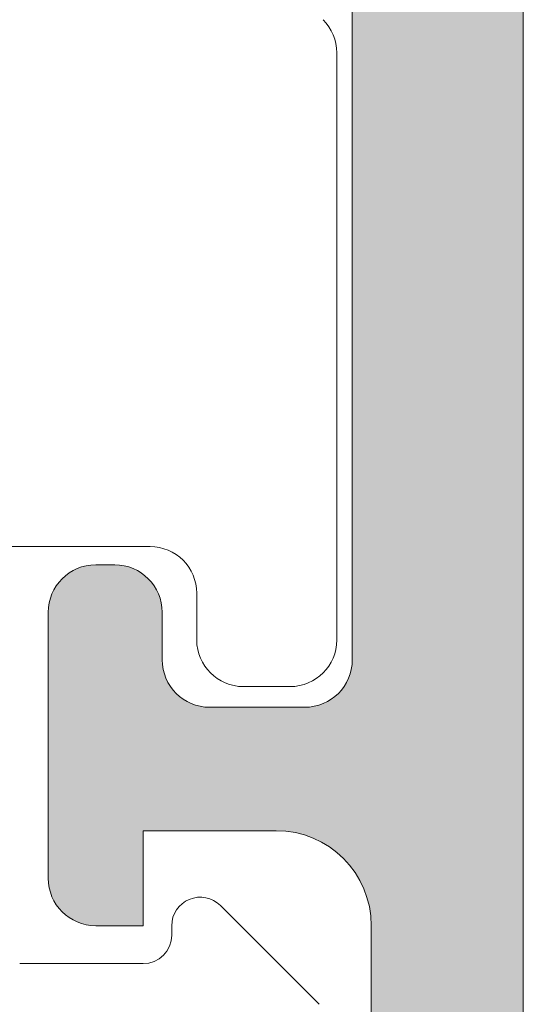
# Model space of a CAD drawing. Header units: metres. Extents: x 1316.5 to 1415.3, y -94.1 to -52.
# Tile 764 of 1056: x 1397.17453 to 1397.17983, y -71.74693 to -71.73656. Entities that reach past the tile are written whole.
import ezdxf

# ---------------------------------------------------------------- set-up
doc = ezdxf.new("R2010")
doc.units = ezdxf.units.M
doc.linetypes.add('AUSGEZOGEN', pattern=[0])
doc.layers.add('XR$2$Logos', color=255, linetype='AUSGEZOGEN', lineweight=13)

msp = doc.modelspace()

# ---------------------------------------------------------------- hatches: boundary and pattern name
at = {"layer": 'XR$2$Logos', "linetype": 'AUSGEZOGEN', "lineweight": 13, "transparency": 33554687}
h = msp.add_hatch(color=253, dxfattribs=at)
h.paths.add_polyline_path([(1397.164834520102, -71.70240401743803), (1397.164830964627, -71.70241520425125), (1397.164826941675, -71.70242623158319), (1397.164822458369, -71.70243707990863), (1397.164817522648, -71.7024477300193), (1397.164812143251, -71.70245816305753), (1397.164806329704, -71.70246836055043), (1397.164800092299, -71.70247830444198), (1397.164793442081, -71.70248797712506), (1397.164786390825, -71.70249736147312), (1397.164778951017, -71.70250644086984), (1397.164771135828, -71.70251519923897), (1397.164762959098, -71.7025236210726), (1397.164754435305, -71.70253169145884), (1397.164745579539, -71.70253939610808), (1397.164736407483, -71.70254672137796), (1397.164726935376, -71.70255365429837), (1397.16471717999, -71.70256018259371), (1397.164707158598, -71.70256629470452), (1397.164696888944, -71.7025719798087), (1397.164686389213, -71.70257722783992), (1397.164675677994, -71.70258202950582), (1397.164664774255, -71.70258637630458), (1397.164653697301, -71.70259026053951), (1397.164642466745, -71.70259367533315), (1397.164631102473, -71.702596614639), (1397.164619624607, -71.70259907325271), (1397.164608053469, -71.70260104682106), (1397.164596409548, -71.70260253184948), (1397.164584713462, -71.70260352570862), (1397.164572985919, -71.70260402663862), (1397.164561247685, -71.70260403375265), (1397.164107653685, -71.70260403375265), (1397.164095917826, -71.70260402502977), (1397.164084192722, -71.70260352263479), (1397.164072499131, -71.7026025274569), (1397.164060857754, -71.70260104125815), (1397.164049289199, -71.70259906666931), (1397.164037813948, -71.70259660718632), (1397.164026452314, -71.70259366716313), (1397.164015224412, -71.70259025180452), (1397.164004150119, -71.7025863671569), (1397.16399324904, -71.70258202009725), (1397.163982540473, -71.70257721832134), (1397.163972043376, -71.70257197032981), (1397.163961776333, -71.70256628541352), (1397.163951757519, -71.70256017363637), (1397.16394200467, -71.70255364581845), (1397.163932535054, -71.70254671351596), (1397.163923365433, -71.70253938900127), (1397.163914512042, -71.70253168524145), (1397.163905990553, -71.70252361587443), (1397.163897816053, -71.70251519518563), (1397.163890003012, -71.70250643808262), (1397.163882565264, -71.7024973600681), (1397.163875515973, -71.7024879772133), (1397.163868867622, -71.70247830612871), (1397.163862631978, -71.70246836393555), (1397.163856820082, -71.70245816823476), (1397.163851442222, -71.70244773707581), (1397.163846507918, -71.70243708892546), (1397.163842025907, -71.70242624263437), (1397.163838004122, -71.70241521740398), (1397.163834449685, -71.7024040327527), (1397.161954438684, -71.7024040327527), (1397.161939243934, -71.70240441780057), (1397.161924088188, -71.70240557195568), (1397.161909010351, -71.7024074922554), (1397.161894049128, -71.70241017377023), (1397.161879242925, -71.702413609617), (1397.161864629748, -71.70241779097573), (1397.161850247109, -71.70242270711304), (1397.161836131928, -71.70242834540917), (1397.161822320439, -71.70243469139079), (1397.161808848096, -71.70244172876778), (1397.161795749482, -71.70244943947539), (1397.16178305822, -71.70245780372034), (1397.16177080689, -71.70246680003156), (1397.16175902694, -71.70247640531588), (1397.161747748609, -71.70248659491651), (1397.161737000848, -71.70249734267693), (1397.161726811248, -71.70250862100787), (1397.161717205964, -71.70252040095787), (1397.161708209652, -71.70253265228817), (1397.161699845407, -71.70254534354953), (1397.1616921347, -71.70255844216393), (1397.161685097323, -71.70257191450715), (1397.161678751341, -71.70258572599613), (1397.161673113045, -71.70259984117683), (1397.161668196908, -71.70261422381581), (1397.161664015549, -71.70262883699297), (1397.161660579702, -71.70264364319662), (1397.161657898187, -71.7026586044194), (1397.161655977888, -71.70267368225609), (1397.161654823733, -71.702688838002), (1397.161654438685, -71.70270403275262), (1397.161654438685, -71.70368400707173), (1397.161654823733, -71.70369920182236), (1397.161655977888, -71.70371435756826), (1397.161657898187, -71.70372943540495), (1397.161660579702, -71.70374439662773), (1397.161664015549, -71.70375920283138), (1397.161668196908, -71.70377381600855), (1397.161673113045, -71.70378819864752), (1397.161678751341, -71.70380231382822), (1397.161685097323, -71.7038161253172), (1397.1616921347, -71.70382959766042), (1397.161699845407, -71.70384269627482), (1397.161708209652, -71.70385538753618), (1397.161717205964, -71.7038676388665), (1397.161726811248, -71.7038794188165), (1397.161737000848, -71.70389069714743), (1397.161747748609, -71.70390144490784), (1397.16175902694, -71.70391163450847), (1397.16177080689, -71.70392123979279), (1397.16178305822, -71.70393023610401), (1397.161795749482, -71.70393860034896), (1397.161808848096, -71.70394631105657), (1397.161822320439, -71.70395334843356), (1397.161836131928, -71.70395969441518), (1397.161850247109, -71.7039653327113), (1397.161864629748, -71.70397024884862), (1397.161879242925, -71.70397443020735), (1397.161894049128, -71.70397786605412), (1397.161909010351, -71.70398054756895), (1397.161924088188, -71.70398246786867), (1397.161939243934, -71.70398362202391), (1397.161954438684, -71.70398400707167), (1397.164714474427, -71.70398400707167), (1397.164720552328, -71.70398416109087), (1397.164726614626, -71.70398462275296), (1397.164732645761, -71.70398539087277), (1397.16473863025, -71.70398646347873), (1397.164744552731, -71.70398783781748), (1397.164750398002, -71.70398951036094), (1397.164756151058, -71.70399147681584), (1397.16476179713, -71.70399373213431), (1397.164767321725, -71.70399627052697), (1397.164772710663, -71.70399908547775), (1397.164777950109, -71.70400216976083), (1397.164783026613, -71.70400551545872), (1397.164787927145, -71.70400911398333), (1397.164792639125, -71.70401295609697), (1397.164797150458, -71.70401703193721), (1397.164801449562, -71.70402133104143), (1397.164805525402, -71.7040258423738), (1397.164809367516, -71.70403055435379), (1397.16481296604, -71.70403545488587), (1397.164816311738, -71.70404053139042), (1397.164819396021, -71.70404577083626), (1397.164822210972, -71.70405115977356), (1397.164824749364, -71.70405668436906), (1397.164827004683, -71.70406233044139), (1397.164828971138, -71.70406808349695), (1397.164830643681, -71.70407392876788), (1397.16483201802, -71.7040798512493), (1397.164833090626, -71.70408583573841), (1397.164833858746, -71.70409186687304), (1397.164834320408, -71.70409792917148), (1397.164834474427, -71.70410400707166), (1397.164834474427, -71.70840401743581), (1397.164833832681, -71.70842934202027), (1397.164831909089, -71.70845460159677), (1397.164828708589, -71.70847973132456), (1397.164824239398, -71.70850466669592), (1397.164818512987, -71.70852934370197), (1397.164811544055, -71.70855369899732), (1397.164803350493, -71.70857767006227), (1397.164793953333, -71.7086011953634), (1397.164783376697, -71.70862421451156), (1397.164771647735, -71.7086466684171), (1397.164758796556, -71.70866849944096), (1397.164744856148, -71.70868965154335), (1397.164729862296, -71.70871007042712), (1397.164713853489, -71.7087297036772), (1397.164696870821, -71.7087485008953), (1397.164678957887, -71.70876641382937), (1397.164660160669, -71.70878339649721), (1397.164640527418, -71.70879940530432), (1397.164620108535, -71.70881439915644), (1397.164598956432, -71.70882833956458), (1397.164577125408, -71.70884119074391), (1397.164554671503, -71.70885291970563), (1397.164531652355, -71.70886349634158), (1397.164508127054, -71.70887289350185), (1397.164484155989, -71.708881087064), (1397.164459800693, -71.70888805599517), (1397.164435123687, -71.70889378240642), (1397.164410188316, -71.70889825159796), (1397.164385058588, -71.70890145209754), (1397.164359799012, -71.70890337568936), (1397.164334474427, -71.70890401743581), (1397.163634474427, -71.70890401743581), (1397.161241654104, -71.7075225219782), (1397.161233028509, -71.70751794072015), (1397.161224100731, -71.70751398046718), (1397.161214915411, -71.70751066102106), (1397.161205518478, -71.70750799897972), (1397.161195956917, -71.70750600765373), (1397.161186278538, -71.70750469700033), (1397.161176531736, -71.70750407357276), (1397.161166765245, -71.70750414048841), (1397.1611570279, -71.70750489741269), (1397.161147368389, -71.70750634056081), (1397.161137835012, -71.70750846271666), (1397.161128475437, -71.70751125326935), (1397.161119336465, -71.70751469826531), (1397.16111046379, -71.70751878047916), (1397.161101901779, -71.707523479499), (1397.161093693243, -71.70752877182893), (1397.161085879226, -71.70753463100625), (1397.161078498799, -71.70754102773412), (1397.161071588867, -71.70754793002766), (1397.161065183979, -71.70755530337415), (1397.161059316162, -71.70756311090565), (1397.161054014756, -71.7075713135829), (1397.161049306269, -71.70757987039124), (1397.161045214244, -71.70758873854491), (1397.161041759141, -71.70759787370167), (1397.161038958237, -71.70760723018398), (1397.161036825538, -71.70761676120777), (1397.161035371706, -71.70762641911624), (1397.161034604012, -71.70763615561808), (1397.161034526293, -71.707645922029), (1397.161035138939, -71.7076556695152), (1397.161057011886, -71.70784194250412), (1397.16108585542, -71.70802726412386), (1397.161121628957, -71.70821137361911), (1397.161164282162, -71.70839401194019), (1397.16121375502, -71.70857492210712), (1397.16126997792, -71.70875384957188), (1397.161332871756, -71.70893054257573), (1397.161402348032, -71.70910475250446), (1397.161478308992, -71.70927623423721), (1397.161560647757, -71.70944474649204), (1397.161649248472, -71.70961005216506), (1397.161743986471, -71.70977191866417), (1397.161844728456, -71.70993011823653), (1397.161951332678, -71.71008442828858), (1397.162063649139, -71.7102346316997), (1397.162181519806, -71.71038051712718), (1397.162304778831, -71.71052187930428), (1397.162433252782, -71.71065851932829), (1397.162566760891, -71.7107902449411), (1397.162705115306, -71.71091687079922), (1397.162848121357, -71.71103821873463), (1397.162995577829, -71.71115411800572), (1397.163147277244, -71.71126440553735), (1397.163303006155, -71.71136892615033), (1397.163462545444, -71.71146753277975), (1397.163625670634, -71.71156008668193), (1397.163792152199, -71.71164645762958), (1397.163961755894, -71.71172652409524), (1397.164134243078, -71.71180017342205), (1397.164309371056, -71.71186730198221), (1397.164486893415, -71.71192781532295), (1397.164506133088, -71.7119344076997), (1397.164525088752, -71.71194177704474), (1397.164543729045, -71.71194991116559), (1397.164562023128, -71.71195879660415), (1397.164579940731, -71.7119684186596), (1397.164597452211, -71.7119787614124), (1397.164614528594, -71.71198980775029), (1397.164631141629, -71.71200153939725), (1397.164647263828, -71.71201393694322), (1397.164662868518, -71.71202697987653), (1397.164677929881, -71.71204064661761), (1397.164692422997, -71.71205491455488), (1397.164706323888, -71.71206976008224), (1397.164719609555, -71.71208515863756), (1397.164732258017, -71.71210108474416), (1397.164744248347, -71.71211751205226), (1397.164755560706, -71.71213441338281), (1397.16476617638, -71.71215176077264), (1397.164776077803, -71.71216952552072), (1397.164785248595, -71.71218767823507), (1397.164793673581, -71.71220618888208), (1397.164801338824, -71.71222502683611), (1397.164808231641, -71.71224416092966), (1397.164814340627, -71.71226355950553), (1397.164819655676, -71.71228319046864), (1397.164824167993, -71.71230302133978), (1397.164827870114, -71.7123230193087), (1397.164830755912, -71.71234315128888), (1397.164832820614, -71.71236338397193), (1397.164834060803, -71.71238368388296), (1397.164834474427, -71.71240401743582), (1397.164834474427, -71.71540401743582), (1397.164834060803, -71.71542435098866), (1397.164832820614, -71.7154446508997), (1397.164830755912, -71.71546488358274), (1397.164827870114, -71.71548501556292), (1397.164824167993, -71.71550501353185), (1397.164819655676, -71.71552484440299), (1397.164814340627, -71.71554447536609), (1397.164808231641, -71.71556387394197), (1397.164801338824, -71.71558300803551), (1397.164793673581, -71.71560184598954), (1397.164785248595, -71.71562035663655), (1397.164776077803, -71.71563850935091), (1397.16476617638, -71.71565627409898), (1397.164755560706, -71.7156736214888), (1397.164744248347, -71.71569052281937), (1397.164732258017, -71.71570695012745), (1397.164719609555, -71.71572287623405), (1397.164706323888, -71.71573827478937), (1397.164692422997, -71.71575312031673), (1397.164677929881, -71.71576738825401), (1397.164662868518, -71.71578105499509), (1397.164647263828, -71.71579409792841), (1397.164631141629, -71.71580649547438), (1397.164614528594, -71.71581822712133), (1397.164597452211, -71.71582927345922), (1397.164579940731, -71.71583961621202), (1397.164562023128, -71.71584923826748), (1397.164543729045, -71.71585812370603), (1397.164525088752, -71.71586625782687), (1397.164506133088, -71.71587362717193), (1397.164486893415, -71.71588021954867), (1397.164309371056, -71.71594073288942), (1397.164134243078, -71.71600786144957), (1397.163961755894, -71.71608151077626), (1397.163792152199, -71.71616157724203), (1397.163625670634, -71.71624794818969), (1397.163462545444, -71.71634050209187), (1397.163303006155, -71.71643910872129), (1397.163147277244, -71.71654362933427), (1397.162995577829, -71.7166539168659), (1397.162848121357, -71.71676981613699), (1397.162705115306, -71.7168911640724), (1397.162566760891, -71.71701778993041), (1397.162433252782, -71.71714951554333), (1397.162304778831, -71.71728615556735), (1397.162181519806, -71.71742751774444), (1397.162063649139, -71.71757340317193), (1397.161951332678, -71.71772360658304), (1397.161844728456, -71.71787791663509), (1397.161743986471, -71.71803611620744), (1397.161649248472, -71.71819798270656), (1397.161560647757, -71.71836328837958), (1397.161478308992, -71.71853180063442), (1397.161402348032, -71.71870328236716), (1397.161332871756, -71.71887749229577), (1397.16126997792, -71.71905418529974), (1397.16121375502, -71.7192331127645), (1397.161164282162, -71.71941402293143), (1397.161121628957, -71.71959666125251), (1397.16108585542, -71.71978077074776), (1397.161057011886, -71.7199660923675), (1397.161035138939, -71.72015236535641), (1397.161034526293, -71.72016211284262), (1397.161034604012, -71.72017187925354), (1397.161035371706, -71.72018161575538), (1397.161036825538, -71.72019127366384), (1397.161038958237, -71.72020080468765), (1397.161041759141, -71.72021016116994), (1397.161045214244, -71.7202192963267), (1397.161049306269, -71.72022816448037), (1397.161054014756, -71.72023672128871), (1397.161059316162, -71.72024492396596), (1397.161065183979, -71.72025273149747), (1397.161071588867, -71.72026010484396), (1397.161078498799, -71.7202670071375), (1397.161085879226, -71.72027340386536), (1397.161093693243, -71.72027926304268), (1397.161101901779, -71.72028455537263), (1397.16111046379, -71.72028925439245), (1397.161119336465, -71.7202933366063), (1397.161128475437, -71.72029678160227), (1397.161137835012, -71.72029957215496), (1397.161147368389, -71.7203016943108), (1397.1611570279, -71.72030313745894), (1397.161166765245, -71.7203038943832), (1397.161176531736, -71.72030396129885), (1397.161186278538, -71.72030333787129), (1397.161195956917, -71.72030202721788), (1397.161205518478, -71.7203000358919), (1397.161214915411, -71.72029737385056), (1397.161224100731, -71.72029405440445), (1397.161233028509, -71.72029009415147), (1397.161241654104, -71.72028551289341), (1397.163634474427, -71.7189040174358), (1397.164334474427, -71.7189040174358), (1397.164359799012, -71.71890465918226), (1397.164385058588, -71.71890658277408), (1397.164410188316, -71.71890978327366), (1397.164435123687, -71.7189142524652), (1397.164459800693, -71.71891997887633), (1397.164484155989, -71.71892694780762), (1397.164508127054, -71.71893514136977), (1397.164531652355, -71.71894453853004), (1397.164554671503, -71.71895511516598), (1397.164577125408, -71.7189668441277), (1397.164598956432, -71.71897969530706), (1397.164620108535, -71.71899363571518), (1397.164640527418, -71.7190086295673), (1397.164660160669, -71.7190246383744), (1397.164678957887, -71.71904162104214), (1397.164696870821, -71.71905953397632), (1397.164713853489, -71.71907833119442), (1397.164729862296, -71.7190979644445), (1397.164744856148, -71.71911838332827), (1397.164758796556, -71.71913953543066), (1397.164771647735, -71.71916136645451), (1397.164783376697, -71.71918382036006), (1397.164793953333, -71.71920683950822), (1397.164803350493, -71.71923036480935), (1397.164811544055, -71.7192543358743), (1397.164818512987, -71.71927869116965), (1397.164824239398, -71.71930336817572), (1397.164828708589, -71.71932830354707), (1397.164831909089, -71.71935343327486), (1397.164833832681, -71.71937869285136), (1397.164834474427, -71.7194040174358), (1397.164834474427, -71.72370404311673), (1397.164834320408, -71.72371012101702), (1397.164833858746, -71.72371618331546), (1397.164833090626, -71.72372221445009), (1397.16483201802, -71.7237281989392), (1397.164830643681, -71.7237341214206), (1397.164828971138, -71.72373996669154), (1397.164827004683, -71.72374571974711), (1397.164824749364, -71.72375136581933), (1397.164822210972, -71.72375689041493), (1397.164819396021, -71.72376227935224), (1397.164816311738, -71.72376751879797), (1397.16481296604, -71.72377259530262), (1397.164809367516, -71.7237774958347), (1397.164805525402, -71.72378220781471), (1397.164801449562, -71.72378671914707), (1397.164797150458, -71.72379101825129), (1397.164792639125, -71.72379509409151), (1397.164787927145, -71.72379893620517), (1397.164783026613, -71.72380253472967), (1397.164777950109, -71.72380588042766), (1397.164772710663, -71.72380896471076), (1397.164767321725, -71.72381177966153), (1397.16476179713, -71.7238143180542), (1397.164756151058, -71.72381657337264), (1397.164750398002, -71.72381853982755), (1397.164744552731, -71.72382021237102), (1397.16473863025, -71.72382158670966), (1397.164732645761, -71.72382265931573), (1397.164726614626, -71.72382342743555), (1397.164720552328, -71.72382388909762), (1397.164714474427, -71.72382404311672), (1397.161954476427, -71.72382404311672), (1397.161939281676, -71.72382442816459), (1397.16192412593, -71.7238255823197), (1397.161909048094, -71.72382750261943), (1397.161894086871, -71.72383018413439), (1397.161879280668, -71.72383361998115), (1397.16186466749, -71.72383780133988), (1397.161850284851, -71.72384271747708), (1397.161836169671, -71.72384835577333), (1397.161822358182, -71.72385470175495), (1397.161808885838, -71.72386173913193), (1397.161795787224, -71.72386944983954), (1397.161783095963, -71.72387781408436), (1397.161770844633, -71.72388681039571), (1397.161759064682, -71.7238964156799), (1397.161747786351, -71.72390660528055), (1397.161737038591, -71.72391735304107), (1397.16172684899, -71.72392863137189), (1397.161717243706, -71.723940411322), (1397.161708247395, -71.7239526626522), (1397.16169988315, -71.72396535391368), (1397.161692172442, -71.72397845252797), (1397.161685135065, -71.7239919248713), (1397.161678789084, -71.72400573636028), (1397.161673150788, -71.72401985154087), (1397.16166823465, -71.72403423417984), (1397.161664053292, -71.72404884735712), (1397.161660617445, -71.72406365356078), (1397.16165793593, -71.72407861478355), (1397.16165601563, -71.72409369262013), (1397.161654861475, -71.72410884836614), (1397.161654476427, -71.72412404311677), (1397.161654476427, -71.72510401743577), (1397.161654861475, -71.7251192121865), (1397.16165601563, -71.72513436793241), (1397.16165793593, -71.7251494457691), (1397.161660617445, -71.72516440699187), (1397.161664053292, -71.72517921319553), (1397.16166823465, -71.72519382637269), (1397.161673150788, -71.72520820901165), (1397.161678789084, -71.72522232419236), (1397.161685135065, -71.72523613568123), (1397.161692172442, -71.72524960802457), (1397.16169988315, -71.72526270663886), (1397.161708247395, -71.72527539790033), (1397.161717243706, -71.72528764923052), (1397.16172684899, -71.72529942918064), (1397.161737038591, -71.72531070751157), (1397.161747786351, -71.725321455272), (1397.161759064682, -71.72533164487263), (1397.161770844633, -71.72534125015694), (1397.161783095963, -71.72535024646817), (1397.161795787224, -71.725358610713), (1397.161808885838, -71.72536632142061), (1397.161822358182, -71.72537335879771), (1397.161836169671, -71.72537970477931), (1397.161850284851, -71.72538534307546), (1397.16186466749, -71.72539025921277), (1397.161879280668, -71.7253944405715), (1397.161894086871, -71.72539787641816), (1397.161909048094, -71.7254005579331), (1397.16192412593, -71.72540247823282), (1397.161939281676, -71.72540363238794), (1397.161954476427, -71.7254040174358), (1397.163834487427, -71.7254040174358), (1397.163838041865, -71.72539283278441), (1397.16384206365, -71.72538180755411), (1397.163846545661, -71.72537096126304), (1397.163851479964, -71.72536031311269), (1397.163856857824, -71.72534988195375), (1397.163862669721, -71.72533968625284), (1397.163868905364, -71.72532974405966), (1397.163875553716, -71.7253200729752), (1397.163882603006, -71.72531069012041), (1397.163890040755, -71.72530161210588), (1397.163897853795, -71.72529285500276), (1397.163906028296, -71.72528443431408), (1397.163914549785, -71.72527636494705), (1397.163923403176, -71.7252686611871), (1397.163932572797, -71.72526133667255), (1397.163942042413, -71.72525440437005), (1397.163951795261, -71.725247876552), (1397.163961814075, -71.72524176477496), (1397.163972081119, -71.72523607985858), (1397.163982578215, -71.72523083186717), (1397.163993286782, -71.72522603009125), (1397.164004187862, -71.7252216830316), (1397.164015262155, -71.72521779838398), (1397.164026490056, -71.72521438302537), (1397.16403785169, -71.72521144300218), (1397.164049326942, -71.72520898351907), (1397.164060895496, -71.72520700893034), (1397.164072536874, -71.7252055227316), (1397.164084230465, -71.72520452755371), (1397.164095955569, -71.72520402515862), (1397.164107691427, -71.72520401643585), (1397.164561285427, -71.72520401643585), (1397.164573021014, -71.72520402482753), (1397.164584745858, -71.72520452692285), (1397.1645964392, -71.72520552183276), (1397.164608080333, -71.72520700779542), (1397.164619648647, -71.72520898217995), (1397.164631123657, -71.7252114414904), (1397.164642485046, -71.72521438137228), (1397.164653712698, -71.72521779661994), (1397.164664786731, -71.72522168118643), (1397.164675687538, -71.72522602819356), (1397.164686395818, -71.72523082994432), (1397.16469689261, -71.72523607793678), (1397.164707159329, -71.72524176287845), (1397.164717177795, -71.72524787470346), (1397.16472693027, -71.72525440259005), (1397.164736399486, -71.72526133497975), (1397.164745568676, -71.7252686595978), (1397.164754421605, -71.72527636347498), (1397.164762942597, -71.72528443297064), (1397.164771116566, -71.7252928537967), (1397.164778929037, -71.7253016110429), (1397.164786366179, -71.72531068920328), (1397.164793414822, -71.72532007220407), (1397.164800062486, -71.72532974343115), (1397.1648062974, -71.72533968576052), (1397.164812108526, -71.72534988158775), (1397.164817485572, -71.72536031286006), (1397.16482241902, -71.72537096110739), (1397.164826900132, -71.72538180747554), (1397.164830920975, -71.72539283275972), (1397.16483447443, -71.72540401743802), (1397.166034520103, -71.72540401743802), (1397.166059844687, -71.7254033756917), (1397.166085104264, -71.72540145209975), (1397.166110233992, -71.72539825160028), (1397.166135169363, -71.72539378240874), (1397.166159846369, -71.72538805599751), (1397.166184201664, -71.72538108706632), (1397.166208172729, -71.72537289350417), (1397.16623169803, -71.72536349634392), (1397.166254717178, -71.72535291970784), (1397.166277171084, -71.72534119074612), (1397.166299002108, -71.72532833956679), (1397.16632015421, -71.72531439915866), (1397.166340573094, -71.72529940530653), (1397.166360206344, -71.72528339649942), (1397.166379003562, -71.72526641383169), (1397.166396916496, -71.72524850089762), (1397.166413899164, -71.7252297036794), (1397.166429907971, -71.72521007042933), (1397.166444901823, -71.72518965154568), (1397.166458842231, -71.72516849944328), (1397.166471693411, -71.72514666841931), (1397.166483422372, -71.72512421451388), (1397.166493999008, -71.72510119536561), (1397.166503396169, -71.72507767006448), (1397.166511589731, -71.72505369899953), (1397.166518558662, -71.72502934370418), (1397.166524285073, -71.72500466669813), (1397.166528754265, -71.72497973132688), (1397.166531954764, -71.7249546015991), (1397.166533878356, -71.72492934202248), (1397.166534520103, -71.72490401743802), (1397.166534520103, -71.7241040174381), (1397.166535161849, -71.72407869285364), (1397.166537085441, -71.72405343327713), (1397.16654028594, -71.72402830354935), (1397.166544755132, -71.72400336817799), (1397.166550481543, -71.72397869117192), (1397.166557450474, -71.72395433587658), (1397.166565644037, -71.72393036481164), (1397.166575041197, -71.7239068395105), (1397.166585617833, -71.72388382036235), (1397.166597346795, -71.7238613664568), (1397.166610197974, -71.72383953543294), (1397.166624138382, -71.72381838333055), (1397.166639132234, -71.72379796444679), (1397.166655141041, -71.72377833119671), (1397.166672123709, -71.7237595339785), (1397.166690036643, -71.72374162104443), (1397.166708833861, -71.7237246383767), (1397.166728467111, -71.72370862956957), (1397.166748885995, -71.72369363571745), (1397.166770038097, -71.72367969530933), (1397.166791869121, -71.72366684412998), (1397.166814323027, -71.72365511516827), (1397.166837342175, -71.72364453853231), (1397.166860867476, -71.72363514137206), (1397.166884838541, -71.7236269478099), (1397.166909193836, -71.7236199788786), (1397.166933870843, -71.72361425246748), (1397.166958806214, -71.72360978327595), (1397.166983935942, -71.72360658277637), (1397.167009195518, -71.72360465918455), (1397.167034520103, -71.72360401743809), (1397.176605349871, -71.72360401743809), (1397.176653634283, -71.72360518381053), (1397.17670180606, -71.72360868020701), (1397.17674975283, -71.72361449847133), (1397.176797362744, -71.723622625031), (1397.176844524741, -71.72363304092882), (1397.176891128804, -71.72364572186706), (1397.176937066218, -71.72366063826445), (1397.176982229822, -71.72367775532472), (1397.177026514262, -71.7236970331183), (1397.177069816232, -71.7237184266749), (1397.177112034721, -71.72374188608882), (1397.177153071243, -71.72376735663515), (1397.177192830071, -71.72379477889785), (1397.177231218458, -71.72382408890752), (1397.177268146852, -71.72385521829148), (1397.177303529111, -71.72388809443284), (1397.177337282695, -71.72392264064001), (1397.177369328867, -71.72395877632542), (1397.177399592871, -71.72399641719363), (1397.177428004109, -71.7240354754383), (1397.177454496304, -71.7240758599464), (1397.177479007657, -71.72411747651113), (1397.177501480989, -71.72416022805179), (1397.177521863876, -71.72420401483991), (1397.17754010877, -71.724248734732), (1397.177556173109, -71.72429428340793), (1397.177570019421, -71.72434055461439), (1397.177581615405, -71.7243874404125), (1397.17759093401, -71.72443483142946), (1397.177597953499, -71.72448261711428), (1397.177602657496, -71.72453068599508), (1397.178034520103, -71.73040401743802), (1397.178034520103, -71.74330401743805), (1397.178033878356, -71.74332934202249), (1397.178031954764, -71.74335460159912), (1397.178028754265, -71.74337973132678), (1397.178024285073, -71.74340466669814), (1397.178018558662, -71.74342934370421), (1397.178011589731, -71.74345369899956), (1397.178003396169, -71.74347767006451), (1397.177993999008, -71.74350119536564), (1397.177983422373, -71.74352421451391), (1397.177971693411, -71.74354666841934), (1397.177958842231, -71.7435684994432), (1397.177944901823, -71.74358965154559), (1397.177929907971, -71.74361007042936), (1397.177913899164, -71.74362970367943), (1397.177896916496, -71.74364850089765), (1397.177879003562, -71.74366641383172), (1397.177860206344, -71.74368339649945), (1397.177840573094, -71.74369940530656), (1397.17782015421, -71.74371439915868), (1397.177799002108, -71.7437283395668), (1397.177777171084, -71.74374119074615), (1397.177754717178, -71.74375291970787), (1397.17773169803, -71.74376349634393), (1397.177708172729, -71.7437728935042), (1397.177684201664, -71.74378108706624), (1397.177659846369, -71.74378805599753), (1397.177635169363, -71.74379378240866), (1397.177610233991, -71.7437982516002), (1397.177585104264, -71.74380145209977), (1397.177559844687, -71.74380337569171), (1397.177534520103, -71.74380401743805), (1397.176534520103, -71.74380401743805), (1397.176509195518, -71.74380337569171), (1397.176483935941, -71.74380145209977), (1397.176458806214, -71.7437982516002), (1397.176433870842, -71.74379378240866), (1397.176409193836, -71.74378805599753), (1397.176384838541, -71.74378108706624), (1397.176360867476, -71.7437728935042), (1397.176337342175, -71.74376349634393), (1397.176314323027, -71.74375291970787), (1397.176291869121, -71.74374119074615), (1397.176270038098, -71.7437283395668), (1397.176248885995, -71.74371439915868), (1397.176228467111, -71.74369940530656), (1397.176208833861, -71.74368339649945), (1397.176190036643, -71.74366641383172), (1397.176172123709, -71.74364850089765), (1397.176155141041, -71.74362970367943), (1397.176139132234, -71.74361007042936), (1397.176124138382, -71.74358965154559), (1397.176110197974, -71.7435684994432), (1397.176097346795, -71.74354666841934), (1397.176085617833, -71.74352421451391), (1397.176075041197, -71.74350119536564), (1397.176065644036, -71.74347767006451), (1397.176057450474, -71.74345369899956), (1397.176050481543, -71.74342934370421), (1397.176044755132, -71.74340466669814), (1397.17604028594, -71.74337973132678), (1397.176037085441, -71.74335460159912), (1397.176035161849, -71.74332934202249), (1397.176034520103, -71.74330401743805), (1397.176034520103, -71.74280401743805), (1397.176033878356, -71.7427786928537), (1397.176031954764, -71.74275343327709), (1397.176028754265, -71.7427283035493), (1397.176024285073, -71.74270336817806), (1397.176018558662, -71.742678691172), (1397.176011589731, -71.74265433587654), (1397.176003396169, -71.7426303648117), (1397.175993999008, -71.74260683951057), (1397.175983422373, -71.7425838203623), (1397.17597169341, -71.74256136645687), (1397.175958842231, -71.7425395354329), (1397.175944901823, -71.7425183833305), (1397.175929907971, -71.74249796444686), (1397.175913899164, -71.74247833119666), (1397.175896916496, -71.74245953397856), (1397.175879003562, -71.74244162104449), (1397.175860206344, -71.74242463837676), (1397.175840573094, -71.74240862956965), (1397.17582015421, -71.74239363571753), (1397.175799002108, -71.74237969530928), (1397.175777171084, -71.74236684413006), (1397.175754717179, -71.74235511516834), (1397.17573169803, -71.74234453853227), (1397.175708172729, -71.74233514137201), (1397.175684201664, -71.74232694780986), (1397.175659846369, -71.74231997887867), (1397.175635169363, -71.74231425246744), (1397.175610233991, -71.7423097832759), (1397.175585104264, -71.74230658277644), (1397.175559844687, -71.7423046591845), (1397.175534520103, -71.74230401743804), (1397.175334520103, -71.74230401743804), (1397.175309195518, -71.7423046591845), (1397.175283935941, -71.74230658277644), (1397.175258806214, -71.7423097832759), (1397.175233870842, -71.74231425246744), (1397.175209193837, -71.74231997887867), (1397.175184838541, -71.74232694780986), (1397.175160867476, -71.74233514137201), (1397.175137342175, -71.74234453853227), (1397.175114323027, -71.74235511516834), (1397.175091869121, -71.74236684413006), (1397.175070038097, -71.74237969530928), (1397.175048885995, -71.74239363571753), (1397.175028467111, -71.74240862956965), (1397.175008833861, -71.74242463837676), (1397.174990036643, -71.74244162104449), (1397.174972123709, -71.74245953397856), (1397.174955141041, -71.74247833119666), (1397.174939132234, -71.74249796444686), (1397.174924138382, -71.7425183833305), (1397.174910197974, -71.7425395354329), (1397.174897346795, -71.74256136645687), (1397.174885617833, -71.7425838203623), (1397.174875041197, -71.74260683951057), (1397.174865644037, -71.7426303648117), (1397.174857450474, -71.74265433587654), (1397.174850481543, -71.742678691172), (1397.174844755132, -71.74270336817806), (1397.17484028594, -71.7427283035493), (1397.174837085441, -71.74275343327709), (1397.174835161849, -71.7427786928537), (1397.174834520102, -71.74280401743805), (1397.174834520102, -71.7456040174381), (1397.174835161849, -71.74562934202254), (1397.174837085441, -71.74565460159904), (1397.17484028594, -71.74567973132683), (1397.174844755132, -71.74570466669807), (1397.174850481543, -71.74572934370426), (1397.174857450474, -71.74575369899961), (1397.174865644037, -71.74577767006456), (1397.174875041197, -71.74580119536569), (1397.174885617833, -71.74582421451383), (1397.174897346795, -71.74584666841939), (1397.174910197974, -71.74586849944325), (1397.174924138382, -71.74588965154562), (1397.174939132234, -71.7459100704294), (1397.174955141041, -71.74592970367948), (1397.174972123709, -71.74594850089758), (1397.174990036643, -71.74596641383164), (1397.175008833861, -71.74598339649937), (1397.175028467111, -71.7459994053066), (1397.175048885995, -71.74601439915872), (1397.175070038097, -71.74602833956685), (1397.175091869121, -71.7460411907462), (1397.175114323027, -71.74605291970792), (1397.175137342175, -71.74606349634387), (1397.175160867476, -71.74607289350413), (1397.175184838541, -71.74608108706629), (1397.175209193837, -71.74608805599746), (1397.175233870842, -71.7460937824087), (1397.175258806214, -71.74609825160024), (1397.175283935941, -71.74610145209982), (1397.175309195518, -71.74610337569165), (1397.175334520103, -71.74610401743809), (1397.175834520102, -71.74610401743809), (1397.175834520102, -71.7451040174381), (1397.177234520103, -71.7451040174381), (1397.177285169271, -71.74510530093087), (1397.177335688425, -71.74510914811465), (1397.17738594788, -71.74511554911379), (1397.177435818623, -71.74512448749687), (1397.177485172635, -71.74513594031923), (1397.177533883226, -71.7451498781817), (1397.177581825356, -71.7451662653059), (1397.177628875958, -71.74518505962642), (1397.177674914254, -71.74520621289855), (1397.177719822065, -71.74522967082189), (1397.177763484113, -71.74525537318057), (1397.177805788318, -71.74528325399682), (1397.177846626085, -71.74531324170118), (1397.177885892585, -71.74534525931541), (1397.177923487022, -71.74537922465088), (1397.17795931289, -71.745415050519), (1397.177993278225, -71.74545264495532), (1397.17802529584, -71.74549191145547), (1397.178055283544, -71.74553274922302), (1397.17808316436, -71.74557505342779), (1397.178108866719, -71.7456187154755), (1397.178132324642, -71.74566362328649), (1397.178153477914, -71.74570966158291), (1397.178172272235, -71.74575671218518), (1397.178188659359, -71.74580465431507), (1397.178202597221, -71.74585336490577), (1397.178214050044, -71.745902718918), (1397.178222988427, -71.7459525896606), (1397.178229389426, -71.74600284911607), (1397.17823323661, -71.74605336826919), (1397.178234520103, -71.74610401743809), (1397.178234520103, -71.75010401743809), (1397.17823323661, -71.75015466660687), (1397.178229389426, -71.75020518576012), (1397.178222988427, -71.75025544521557), (1397.178214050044, -71.75030531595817), (1397.178202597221, -71.7503546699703), (1397.178188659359, -71.750403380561), (1397.178172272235, -71.75045132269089), (1397.178153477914, -71.75049837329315), (1397.178132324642, -71.75054441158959), (1397.178108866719, -71.75058931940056), (1397.17808316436, -71.75063298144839), (1397.178055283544, -71.75067528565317), (1397.17802529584, -71.75071612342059), (1397.177993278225, -71.75075538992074), (1397.17795931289, -71.75079298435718), (1397.177923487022, -71.75082881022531), (1397.177885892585, -71.75086277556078), (1397.177846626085, -71.75089479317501), (1397.177805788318, -71.75092478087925), (1397.177763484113, -71.75095266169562), (1397.177719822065, -71.75097836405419), (1397.177674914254, -71.75100182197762), (1397.177628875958, -71.75102297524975), (1397.177581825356, -71.75104176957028), (1397.177533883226, -71.75105815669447), (1397.177485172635, -71.75107209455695), (1397.177435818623, -71.75108354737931), (1397.17738594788, -71.75109248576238), (1397.177335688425, -71.75109888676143), (1397.177285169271, -71.7511027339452), (1397.177234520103, -71.7511040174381), (1397.175834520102, -71.7511040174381), (1397.175834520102, -71.75010401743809), (1397.175334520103, -71.75010401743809), (1397.175309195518, -71.75010465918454), (1397.175283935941, -71.75010658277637), (1397.175258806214, -71.75010978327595), (1397.175233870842, -71.75011425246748), (1397.175209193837, -71.7501199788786), (1397.175184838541, -71.7501269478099), (1397.175160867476, -71.75013514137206), (1397.175137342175, -71.75014453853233), (1397.175114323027, -71.75015511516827), (1397.175091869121, -71.75016684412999), (1397.175070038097, -71.75017969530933), (1397.175048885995, -71.75019363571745), (1397.175028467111, -71.75020862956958), (1397.175008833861, -71.7502246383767), (1397.174990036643, -71.75024162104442), (1397.174972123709, -71.7502595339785), (1397.174955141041, -71.75027833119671), (1397.174939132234, -71.75029796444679), (1397.174924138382, -71.75031838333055), (1397.174910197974, -71.75033953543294), (1397.174897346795, -71.7503613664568), (1397.174885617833, -71.75038382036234), (1397.174875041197, -71.7504068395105), (1397.174865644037, -71.75043036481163), (1397.174857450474, -71.75045433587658), (1397.174850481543, -71.75047869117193), (1397.174844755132, -71.75050336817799), (1397.17484028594, -71.75052830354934), (1397.174837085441, -71.75055343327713), (1397.174835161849, -71.75057869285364), (1397.174834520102, -71.75060401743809), (1397.174834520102, -71.75190401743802), (1397.174835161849, -71.75192934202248), (1397.174837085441, -71.7519546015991), (1397.17484028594, -71.75197973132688), (1397.174844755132, -71.75200466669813), (1397.174850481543, -71.75202934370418), (1397.174857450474, -71.75205369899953), (1397.174865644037, -71.75207767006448), (1397.174875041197, -71.75210119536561), (1397.174885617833, -71.75212421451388), (1397.174897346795, -71.75214666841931), (1397.174910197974, -71.75216849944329), (1397.174924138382, -71.75218965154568), (1397.174939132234, -71.75221007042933), (1397.174955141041, -71.7522297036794), (1397.174972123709, -71.75224850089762), (1397.174990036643, -71.75226641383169), (1397.175008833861, -71.75228339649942), (1397.175028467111, -71.75229940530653), (1397.175048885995, -71.75231439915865), (1397.175070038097, -71.75232833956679), (1397.175091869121, -71.75234119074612), (1397.175114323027, -71.75235291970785), (1397.175137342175, -71.75236349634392), (1397.175160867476, -71.75237289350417), (1397.175184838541, -71.75238108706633), (1397.175209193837, -71.75238805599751), (1397.175233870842, -71.75239378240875), (1397.175258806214, -71.75239825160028), (1397.175283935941, -71.75240145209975), (1397.175309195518, -71.75240337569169), (1397.175334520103, -71.75240401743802), (1397.179334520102, -71.75240401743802), (1397.179359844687, -71.75240337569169), (1397.179385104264, -71.75240145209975), (1397.179410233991, -71.75239825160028), (1397.179435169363, -71.75239378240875), (1397.179459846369, -71.75238805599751), (1397.179484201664, -71.75238108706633), (1397.179508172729, -71.75237289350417), (1397.17953169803, -71.75236349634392), (1397.179554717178, -71.75235291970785), (1397.179577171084, -71.75234119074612), (1397.179599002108, -71.75232833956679), (1397.17962015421, -71.75231439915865), (1397.179640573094, -71.75229940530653), (1397.179660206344, -71.75228339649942), (1397.179679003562, -71.75226641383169), (1397.179696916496, -71.75224850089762), (1397.179713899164, -71.7522297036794), (1397.179729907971, -71.75221007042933), (1397.179744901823, -71.75218965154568), (1397.179758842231, -71.75216849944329), (1397.179771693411, -71.75214666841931), (1397.179783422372, -71.75212421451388), (1397.179793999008, -71.75210119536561), (1397.179803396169, -71.75207767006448), (1397.179811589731, -71.75205369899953), (1397.179818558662, -71.75202934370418), (1397.179824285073, -71.75200466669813), (1397.179828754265, -71.75197973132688), (1397.179831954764, -71.7519546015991), (1397.179833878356, -71.75192934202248), (1397.179834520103, -71.75190401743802), (1397.179834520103, -71.71190401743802), (1397.179833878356, -71.71187869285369), (1397.179831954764, -71.71185343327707), (1397.179828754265, -71.71182830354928), (1397.179824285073, -71.71180336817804), (1397.179818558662, -71.71177869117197), (1397.179811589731, -71.71175433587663), (1397.179803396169, -71.71173036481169), (1397.179793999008, -71.71170683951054), (1397.179783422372, -71.71168382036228), (1397.179771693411, -71.71166136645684), (1397.179758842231, -71.71163953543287), (1397.179744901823, -71.71161838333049), (1397.179729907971, -71.71159796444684), (1397.179713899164, -71.71157833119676), (1397.179696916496, -71.71155953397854), (1397.179679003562, -71.71154162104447), (1397.179660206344, -71.71152463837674), (1397.179640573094, -71.71150862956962), (1397.17962015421, -71.7114936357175), (1397.179599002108, -71.71147969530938), (1397.179577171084, -71.71146684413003), (1397.179554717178, -71.71145511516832), (1397.17953169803, -71.71144453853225), (1397.179508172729, -71.711435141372), (1397.179484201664, -71.71142694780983), (1397.179459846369, -71.71141997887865), (1397.179435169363, -71.7114142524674), (1397.179410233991, -71.71140978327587), (1397.179385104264, -71.71140658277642), (1397.179359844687, -71.71140465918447), (1397.179334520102, -71.71140401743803), (1397.178634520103, -71.71140401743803), (1397.178609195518, -71.71140465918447), (1397.178583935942, -71.71140658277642), (1397.178558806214, -71.71140978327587), (1397.178533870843, -71.7114142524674), (1397.178509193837, -71.71141997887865), (1397.178484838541, -71.71142694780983), (1397.178460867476, -71.711435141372), (1397.178437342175, -71.71144453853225), (1397.178414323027, -71.71145511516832), (1397.178391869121, -71.71146684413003), (1397.178370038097, -71.71147969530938), (1397.178348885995, -71.7114936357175), (1397.178328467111, -71.71150862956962), (1397.178308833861, -71.71152463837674), (1397.178290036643, -71.71154162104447), (1397.178272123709, -71.71155953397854), (1397.178255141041, -71.71157833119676), (1397.178239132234, -71.71159796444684), (1397.178224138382, -71.71161838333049), (1397.178210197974, -71.71163953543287), (1397.178197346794, -71.71166136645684), (1397.178185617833, -71.71168382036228), (1397.178175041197, -71.71170683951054), (1397.178165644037, -71.71173036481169), (1397.178157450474, -71.71175433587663), (1397.178150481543, -71.71177869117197), (1397.178144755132, -71.71180336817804), (1397.17814028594, -71.71182830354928), (1397.178137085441, -71.71185343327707), (1397.178135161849, -71.71187869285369), (1397.178134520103, -71.71190401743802), (1397.178134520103, -71.71280401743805), (1397.174834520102, -71.71280401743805), (1397.174809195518, -71.71280337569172), (1397.174783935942, -71.71280145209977), (1397.174758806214, -71.71279825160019), (1397.174733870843, -71.71279378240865), (1397.174709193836, -71.71278805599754), (1397.174684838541, -71.71278108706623), (1397.174660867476, -71.7127728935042), (1397.174637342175, -71.71276349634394), (1397.174614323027, -71.71275291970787), (1397.174591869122, -71.71274119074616), (1397.174570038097, -71.71272833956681), (1397.174548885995, -71.71271439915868), (1397.174528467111, -71.71269940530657), (1397.174508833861, -71.71268339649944), (1397.174490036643, -71.71266641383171), (1397.174472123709, -71.71264850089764), (1397.174455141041, -71.71262970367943), (1397.174439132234, -71.71261007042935), (1397.174424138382, -71.71258965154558), (1397.174410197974, -71.7125684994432), (1397.174397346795, -71.71254666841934), (1397.174385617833, -71.7125242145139), (1397.174375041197, -71.71250119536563), (1397.174365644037, -71.7124776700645), (1397.174357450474, -71.71245369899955), (1397.174350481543, -71.71242934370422), (1397.174344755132, -71.71240466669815), (1397.17434028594, -71.71237973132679), (1397.174337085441, -71.71235460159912), (1397.174335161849, -71.7123293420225), (1397.174334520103, -71.71230401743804), (1397.174334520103, -71.70210401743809), (1397.174333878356, -71.70207869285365), (1397.174331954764, -71.70205343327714), (1397.174328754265, -71.70202830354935), (1397.174324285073, -71.702003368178), (1397.174318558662, -71.70197869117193), (1397.174311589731, -71.70195433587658), (1397.174303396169, -71.70193036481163), (1397.174293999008, -71.7019068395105), (1397.174283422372, -71.70188382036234), (1397.174271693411, -71.7018613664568), (1397.174258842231, -71.70183953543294), (1397.174244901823, -71.70181838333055), (1397.174229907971, -71.70179796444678), (1397.174213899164, -71.7017783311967), (1397.174196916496, -71.70175953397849), (1397.174179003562, -71.70174162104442), (1397.174160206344, -71.70172463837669), (1397.174140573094, -71.70170862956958), (1397.17412015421, -71.70169363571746), (1397.174099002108, -71.70167969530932), (1397.174077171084, -71.70166684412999), (1397.174054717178, -71.70165511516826), (1397.17403169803, -71.70164453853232), (1397.174008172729, -71.70163514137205), (1397.173984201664, -71.7016269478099), (1397.173959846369, -71.70161997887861), (1397.173935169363, -71.70161425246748), (1397.173910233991, -71.70160978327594), (1397.173885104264, -71.70160658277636), (1397.173859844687, -71.70160465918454), (1397.173834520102, -71.70160401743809), (1397.173334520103, -71.70160401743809), (1397.173309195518, -71.70160465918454), (1397.173283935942, -71.70160658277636), (1397.173258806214, -71.70160978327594), (1397.173233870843, -71.70161425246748), (1397.173209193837, -71.70161997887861), (1397.173184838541, -71.7016269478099), (1397.173160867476, -71.70163514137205), (1397.173137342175, -71.70164453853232), (1397.173114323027, -71.70165511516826), (1397.173091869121, -71.70166684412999), (1397.173070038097, -71.70167969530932), (1397.173048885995, -71.70169363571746), (1397.173028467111, -71.70170862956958), (1397.173008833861, -71.70172463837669), (1397.172990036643, -71.70174162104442), (1397.172972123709, -71.70175953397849), (1397.172955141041, -71.7017783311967), (1397.172939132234, -71.70179796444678), (1397.172924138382, -71.70181838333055), (1397.172910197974, -71.70183953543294), (1397.172897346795, -71.7018613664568), (1397.172885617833, -71.70188382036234), (1397.172875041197, -71.7019068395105), (1397.172865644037, -71.70193036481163), (1397.172857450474, -71.70195433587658), (1397.172850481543, -71.70197869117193), (1397.172844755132, -71.702003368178), (1397.17284028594, -71.70202830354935), (1397.172837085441, -71.70205343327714), (1397.172835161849, -71.70207869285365), (1397.172834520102, -71.70210401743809), (1397.172834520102, -71.70270401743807), (1397.172833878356, -71.70272934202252), (1397.172831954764, -71.70275460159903), (1397.172828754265, -71.70277973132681), (1397.172824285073, -71.70280466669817), (1397.172818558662, -71.70282934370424), (1397.172811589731, -71.70285369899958), (1397.172803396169, -71.70287767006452), (1397.172793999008, -71.70290119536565), (1397.172783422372, -71.70292421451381), (1397.172771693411, -71.70294666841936), (1397.172758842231, -71.70296849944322), (1397.172744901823, -71.70298965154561), (1397.172729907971, -71.70301007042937), (1397.172713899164, -71.70302970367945), (1397.172696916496, -71.70304850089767), (1397.172679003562, -71.70306641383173), (1397.172660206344, -71.70308339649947), (1397.172640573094, -71.70309940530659), (1397.17262015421, -71.70311439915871), (1397.172599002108, -71.70312833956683), (1397.172577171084, -71.70314119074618), (1397.172554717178, -71.70315291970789), (1397.17253169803, -71.70316349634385), (1397.172508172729, -71.7031728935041), (1397.172484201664, -71.70318108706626), (1397.172459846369, -71.70318805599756), (1397.172435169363, -71.70319378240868), (1397.172410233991, -71.70319825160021), (1397.172385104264, -71.70320145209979), (1397.172359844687, -71.70320337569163), (1397.172334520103, -71.70320401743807), (1397.167034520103, -71.70320401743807), (1397.167009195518, -71.70320337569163), (1397.166983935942, -71.70320145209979), (1397.166958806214, -71.70319825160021), (1397.166933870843, -71.70319378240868), (1397.166909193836, -71.70318805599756), (1397.166884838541, -71.70318108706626), (1397.166860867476, -71.7031728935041), (1397.166837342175, -71.70316349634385), (1397.166814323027, -71.70315291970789), (1397.166791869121, -71.70314119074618), (1397.166770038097, -71.70312833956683), (1397.166748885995, -71.70311439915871), (1397.166728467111, -71.70309940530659), (1397.166708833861, -71.70308339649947), (1397.166690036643, -71.70306641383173), (1397.166672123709, -71.70304850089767), (1397.166655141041, -71.70302970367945), (1397.166639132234, -71.70301007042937), (1397.166624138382, -71.70298965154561), (1397.166610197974, -71.70296849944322), (1397.166597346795, -71.70294666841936), (1397.166585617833, -71.70292421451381), (1397.166575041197, -71.70290119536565), (1397.166565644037, -71.70287767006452), (1397.166557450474, -71.70285369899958), (1397.166550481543, -71.70282934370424), (1397.166544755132, -71.70280466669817), (1397.16654028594, -71.70277973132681), (1397.166537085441, -71.70275460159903), (1397.166535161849, -71.70272934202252), (1397.166534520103, -71.70270401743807), (1397.166534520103, -71.70210401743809), (1397.166533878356, -71.70207869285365), (1397.166531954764, -71.70205343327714), (1397.166528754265, -71.70202830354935), (1397.166524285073, -71.702003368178), (1397.166518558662, -71.70197869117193), (1397.166511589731, -71.70195433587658), (1397.166503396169, -71.70193036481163), (1397.166493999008, -71.7019068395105), (1397.166483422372, -71.70188382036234), (1397.166471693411, -71.7018613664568), (1397.166458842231, -71.70183953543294), (1397.166444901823, -71.70181838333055), (1397.166429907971, -71.70179796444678), (1397.166413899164, -71.7017783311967), (1397.166396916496, -71.70175953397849), (1397.166379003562, -71.70174162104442), (1397.166360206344, -71.70172463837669), (1397.166340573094, -71.70170862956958), (1397.16632015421, -71.70169363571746), (1397.166299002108, -71.70167969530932), (1397.166277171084, -71.70166684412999), (1397.166254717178, -71.70165511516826), (1397.16623169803, -71.70164453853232), (1397.166208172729, -71.70163514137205), (1397.166184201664, -71.7016269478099), (1397.166159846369, -71.70161997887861), (1397.166135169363, -71.70161425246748), (1397.166110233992, -71.70160978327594), (1397.166085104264, -71.70160658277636), (1397.166059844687, -71.70160465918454), (1397.166034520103, -71.70160401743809), (1397.165334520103, -71.70160401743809), (1397.165309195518, -71.70160465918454), (1397.165283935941, -71.70160658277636), (1397.165258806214, -71.70160978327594), (1397.165233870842, -71.70161425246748), (1397.165209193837, -71.70161997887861), (1397.165184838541, -71.7016269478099), (1397.165160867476, -71.70163514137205), (1397.165137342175, -71.70164453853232), (1397.165114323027, -71.70165511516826), (1397.165091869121, -71.70166684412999), (1397.165070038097, -71.70167969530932), (1397.165048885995, -71.70169363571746), (1397.165028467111, -71.70170862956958), (1397.165008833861, -71.70172463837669), (1397.164990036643, -71.70174162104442), (1397.164972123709, -71.70175953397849), (1397.164955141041, -71.7017783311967), (1397.164939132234, -71.70179796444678), (1397.164924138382, -71.70181838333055), (1397.164910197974, -71.70183953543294), (1397.164897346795, -71.7018613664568), (1397.164885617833, -71.70188382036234), (1397.164875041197, -71.7019068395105), (1397.164865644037, -71.70193036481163), (1397.164857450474, -71.70195433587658), (1397.164850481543, -71.70197869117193), (1397.164844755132, -71.702003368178), (1397.16484028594, -71.70202830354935), (1397.164837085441, -71.70205343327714), (1397.164835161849, -71.70207869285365), (1397.164834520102, -71.70210401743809)])
h.paths.add_polyline_path([(1397.17782015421, -71.7144936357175), (1397.177840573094, -71.71450862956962), (1397.177860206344, -71.71452463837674), (1397.177879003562, -71.71454162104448), (1397.177896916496, -71.71455953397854), (1397.177913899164, -71.71457833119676), (1397.177929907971, -71.71459796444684), (1397.177944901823, -71.71461838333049), (1397.177958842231, -71.71463953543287), (1397.177971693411, -71.71466136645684), (1397.177983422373, -71.71468382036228), (1397.177993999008, -71.71470683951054), (1397.178003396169, -71.71473036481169), (1397.178011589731, -71.71475433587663), (1397.178018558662, -71.71477869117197), (1397.178024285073, -71.71480336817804), (1397.178028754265, -71.71482830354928), (1397.178031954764, -71.71485343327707), (1397.178033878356, -71.71487869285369), (1397.178034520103, -71.71490401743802), (1397.178034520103, -71.72170401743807), (1397.178033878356, -71.72172934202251), (1397.178031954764, -71.72175460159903), (1397.178028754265, -71.7217797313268), (1397.178024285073, -71.72180466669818), (1397.178018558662, -71.72182934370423), (1397.178011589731, -71.72185369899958), (1397.178003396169, -71.72187767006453), (1397.177993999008, -71.72190119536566), (1397.177983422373, -71.72192421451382), (1397.177971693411, -71.72194666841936), (1397.177958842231, -71.72196849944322), (1397.177944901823, -71.72198965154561), (1397.177929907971, -71.72201007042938), (1397.177913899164, -71.72202970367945), (1397.177896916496, -71.72204850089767), (1397.177879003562, -71.72206641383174), (1397.177860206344, -71.72208339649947), (1397.177840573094, -71.72209940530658), (1397.17782015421, -71.7221143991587), (1397.177799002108, -71.72212833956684), (1397.177777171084, -71.72214119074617), (1397.177754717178, -71.7221529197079), (1397.17773169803, -71.72216349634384), (1397.177708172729, -71.72217289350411), (1397.177684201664, -71.72218108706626), (1397.177659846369, -71.72218805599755), (1397.177635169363, -71.72219378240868), (1397.177610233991, -71.72219825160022), (1397.177585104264, -71.7222014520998), (1397.177559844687, -71.72220337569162), (1397.177534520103, -71.72220401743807), (1397.167034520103, -71.72220401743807), (1397.167009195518, -71.72220337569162), (1397.166983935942, -71.7222014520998), (1397.166958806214, -71.72219825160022), (1397.166933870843, -71.72219378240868), (1397.166909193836, -71.72218805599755), (1397.166884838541, -71.72218108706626), (1397.166860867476, -71.72217289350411), (1397.166837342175, -71.72216349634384), (1397.166814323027, -71.7221529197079), (1397.166791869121, -71.72214119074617), (1397.166770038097, -71.72212833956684), (1397.166748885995, -71.7221143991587), (1397.166728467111, -71.72209940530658), (1397.166708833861, -71.72208339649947), (1397.166690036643, -71.72206641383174), (1397.166672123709, -71.72204850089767), (1397.166655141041, -71.72202970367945), (1397.166639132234, -71.72201007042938), (1397.166624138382, -71.72198965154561), (1397.166610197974, -71.72196849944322), (1397.166597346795, -71.72194666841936), (1397.166585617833, -71.72192421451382), (1397.166575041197, -71.72190119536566), (1397.166565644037, -71.72187767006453), (1397.166557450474, -71.72185369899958), (1397.166550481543, -71.72182934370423), (1397.166544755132, -71.72180466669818), (1397.16654028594, -71.7217797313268), (1397.166537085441, -71.72175460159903), (1397.166535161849, -71.72172934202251), (1397.166534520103, -71.72170401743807), (1397.166534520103, -71.70520401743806), (1397.166535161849, -71.70517869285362), (1397.166537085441, -71.70515343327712), (1397.16654028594, -71.70512830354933), (1397.166544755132, -71.70510336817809), (1397.166550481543, -71.7050786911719), (1397.166557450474, -71.70505433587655), (1397.166565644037, -71.7050303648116), (1397.166575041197, -71.70500683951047), (1397.166585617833, -71.70498382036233), (1397.166597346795, -71.70496136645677), (1397.166610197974, -71.70493953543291), (1397.166624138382, -71.70491838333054), (1397.166639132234, -71.70489796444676), (1397.166655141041, -71.70487833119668), (1397.166672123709, -71.70485953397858), (1397.166690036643, -71.70484162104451), (1397.166708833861, -71.70482463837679), (1397.166728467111, -71.70480862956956), (1397.166748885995, -71.70479363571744), (1397.166770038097, -71.70477969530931), (1397.166791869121, -71.70476684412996), (1397.166814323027, -71.70475511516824), (1397.166837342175, -71.7047445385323), (1397.166860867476, -71.70473514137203), (1397.166884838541, -71.70472694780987), (1397.166909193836, -71.7047199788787), (1397.166933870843, -71.70471425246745), (1397.166958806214, -71.70470978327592), (1397.166983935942, -71.70470658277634), (1397.167009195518, -71.70470465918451), (1397.167034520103, -71.70470401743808), (1397.172334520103, -71.70470401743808), (1397.172359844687, -71.70470465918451), (1397.172385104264, -71.70470658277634), (1397.172410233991, -71.70470978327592), (1397.172435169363, -71.70471425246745), (1397.172459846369, -71.7047199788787), (1397.172484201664, -71.70472694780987), (1397.172508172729, -71.70473514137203), (1397.17253169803, -71.7047445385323), (1397.172554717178, -71.70475511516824), (1397.172577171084, -71.70476684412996), (1397.172599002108, -71.70477969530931), (1397.17262015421, -71.70479363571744), (1397.172640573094, -71.70480862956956), (1397.172660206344, -71.70482463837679), (1397.172679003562, -71.70484162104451), (1397.172696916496, -71.70485953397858), (1397.172713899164, -71.70487833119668), (1397.172729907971, -71.70489796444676), (1397.172744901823, -71.70491838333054), (1397.172758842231, -71.70493953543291), (1397.172771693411, -71.70496136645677), (1397.172783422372, -71.70498382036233), (1397.172793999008, -71.70500683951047), (1397.172803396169, -71.7050303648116), (1397.172811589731, -71.70505433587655), (1397.172818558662, -71.7050786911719), (1397.172824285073, -71.70510336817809), (1397.172828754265, -71.70512830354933), (1397.172831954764, -71.70515343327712), (1397.172833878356, -71.70517869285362), (1397.172834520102, -71.70520401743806), (1397.172834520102, -71.71270401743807), (1397.172836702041, -71.71279012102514), (1397.172843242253, -71.71287600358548), (1397.172854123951, -71.71296144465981), (1397.172869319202, -71.71304622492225), (1397.172888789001, -71.71313012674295), (1397.172912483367, -71.71321293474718), (1397.172940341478, -71.71329443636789), (1397.172972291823, -71.71337442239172), (1397.173008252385, -71.71345268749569), (1397.173048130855, -71.71352903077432), (1397.173091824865, -71.71360325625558), (1397.173139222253, -71.71367517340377), (1397.17319020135, -71.71374459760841), (1397.173244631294, -71.71381135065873), (1397.173302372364, -71.71387526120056), (1397.17336327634, -71.7139361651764), (1397.173427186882, -71.71399390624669), (1397.173493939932, -71.71404833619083), (1397.173563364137, -71.71409931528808), (1397.173635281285, -71.71414671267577), (1397.173709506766, -71.71419040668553), (1397.173785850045, -71.71423028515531), (1397.173864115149, -71.71426624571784), (1397.173944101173, -71.71429819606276), (1397.174025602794, -71.71432605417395), (1397.174108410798, -71.71434974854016), (1397.174192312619, -71.71436921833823), (1397.174277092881, -71.71438441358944), (1397.174362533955, -71.71439529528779), (1397.174448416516, -71.71440183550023), (1397.174534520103, -71.71440401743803), (1397.177534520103, -71.71440401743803), (1397.177559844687, -71.71440465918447), (1397.177585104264, -71.71440658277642), (1397.177610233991, -71.71440978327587), (1397.177635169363, -71.7144142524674), (1397.177659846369, -71.71441997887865), (1397.177684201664, -71.71442694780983), (1397.177708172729, -71.714435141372), (1397.17773169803, -71.71444453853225), (1397.177754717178, -71.71445511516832), (1397.177777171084, -71.71446684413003), (1397.177799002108, -71.71447969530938)], flags=16)

# ---------------------------------------------------------------- linework, layer by layer
at = {"layer": 'XR$2$Logos', "color": 255, "linetype": 'AUSGEZOGEN', "lineweight": 13, "transparency": 33554687}
for p, q in [((1397.179834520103, -71.71190401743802), (1397.179834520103, -71.75190401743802)), ((1397.177871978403, -71.74309480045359), (1397.177871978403, -71.73691014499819)), ((1397.171483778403, -71.74211200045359), (1397.175906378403, -71.74211200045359)), ((1397.175334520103, -71.74230401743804), (1397.175534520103, -71.74230401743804)), ((1397.176397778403, -71.74260340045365), (1397.176397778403, -71.74309480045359)), ((1397.174834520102, -71.7456040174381), (1397.174834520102, -71.74280401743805)), ((1397.176034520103, -71.74280401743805), (1397.176034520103, -71.74330401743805)), ((1397.176889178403, -71.74358620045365), (1397.177380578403, -71.74358620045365)), ((1397.176534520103, -71.74380401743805), (1397.177534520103, -71.74380401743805)), ((1397.177687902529, -71.74693217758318), (1397.176646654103, -71.74589193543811)), ((1397.176134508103, -71.7461040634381), (1397.176134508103, -71.74620405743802)), ((1397.178234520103, -71.75010401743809), (1397.178234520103, -71.74610401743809)), ((1397.175834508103, -71.74650405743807), (1397.174534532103, -71.74650405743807))]:
    msp.add_line(p, q, dxfattribs=at)
for points in [[(1397.178034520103, -71.74330401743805), (1397.178034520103, -71.73040401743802), (1397.177602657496, -71.72453068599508)], [(1397.177234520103, -71.7451040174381), (1397.175834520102, -71.7451040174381), (1397.175834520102, -71.74610401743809), (1397.175334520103, -71.74610401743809)]]:
    msp.add_lwpolyline(points, dxfattribs=at)
for centre, radius, start, end in [((1397.177380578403, -71.73691014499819), 0.0004914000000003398, 0, 44.99999999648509), ((1397.175906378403, -71.74260340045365), 0.0004914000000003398, 0, 90), ((1397.175334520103, -71.74280401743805), 0.0005, 90, 180), ((1397.175534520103, -71.74280401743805), 0.0005, 0, 90), ((1397.176889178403, -71.74309480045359), 0.0004913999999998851, 180, 270), ((1397.177380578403, -71.74309480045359), 0.000491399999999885, 270, 0), ((1397.176534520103, -71.74330401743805), 0.0005, 180, 270), ((1397.177534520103, -71.74330401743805), 0.0005, 270, 0), ((1397.177234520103, -71.74610401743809), 0.001, 0, 90), ((1397.175334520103, -71.7456040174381), 0.0005, 180, 270), ((1397.176434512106, -71.74610406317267), 0.0003000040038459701, 44.99807401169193, 180), ((1397.175834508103, -71.74620405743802), 0.0003000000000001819, 270, 0)]:
    msp.add_arc(centre, radius, start, end, dxfattribs=at)

doc.saveas('drawing.dxf')
